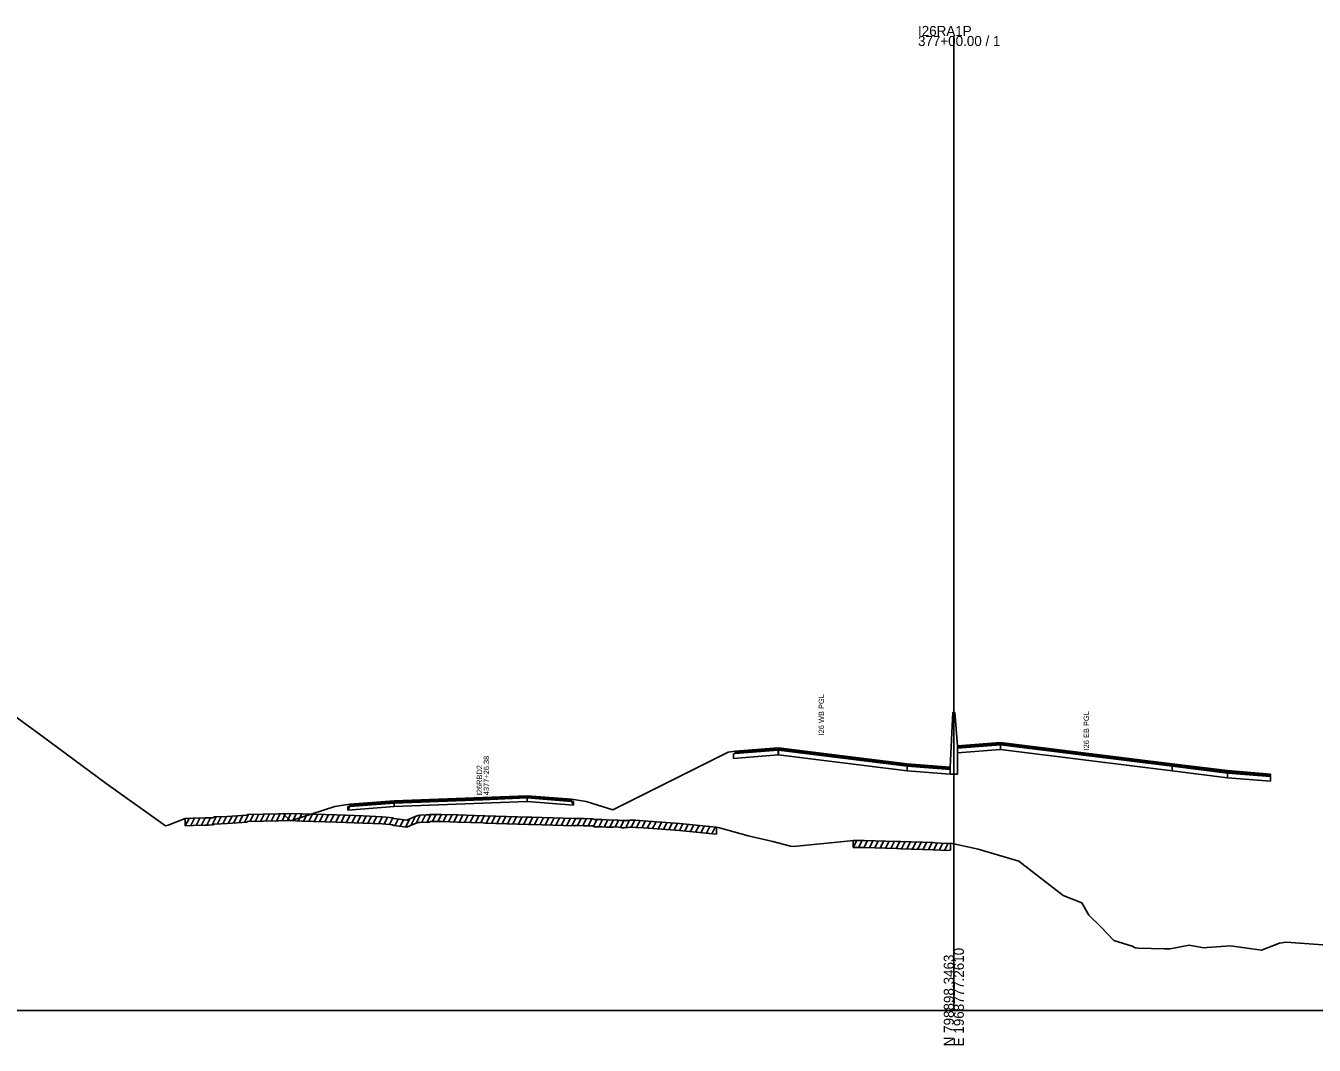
# Model space of a CAD drawing. Extents: x 1017 to 19997, y -1947 to 50737.
# Drawn here: x 14340.8 to 14700.6, y 26990.3 to 27274.8 of the extents above; entities that cross this region are included whole.
import ezdxf

# ---------------------------------------------------------------- set-up
doc = ezdxf.new("R2010")
doc.units = 0
for name, color, linetype in [('RD_GPK_XS_Cell', 7, 'Continuous'), ('RD_XS_Base', 7, 'Continuous'), ('RD_XS_ExGround', 7, 'Continuous'), ('RD_XS_ExPaveRet', 7, 'Continuous'), ('RD_XS_Greenside', 7, 'Continuous'), ('RD_XS_MedBWall', 7, 'Continuous'), ('RD_XS_Pave', 7, 'Continuous'), ('RD_XS_PaveOvlay', 7, 'Continuous'), ('RD_XS_TieSlope', 7, 'Continuous'), ('RD_XS_TX_Notes', 7, 'Continuous')]:
    doc.layers.add(name, color=color, linetype=linetype)

msp = doc.modelspace()

# ---------------------------------------------------------------- linework, layer by layer
at = {"layer": 'RD_GPK_XS_Cell'}
for p, q in [((14600, 27000), (14600, 27271.98)), ((14000, 27000), (14600, 27000)), ((14600, 27000), (15200, 27000))]:
    msp.add_line(p, q, dxfattribs=at)
at = {"layer": 'RD_XS_Base'}
for points in [[(14538.45, 27071.67), (14538.95, 27071.71), (14550.95, 27072.66)], [(14538.45, 27070.33), (14538.45, 27071.67)], [(14550.95, 27071.32), (14538.45, 27070.33)], [(14550.95, 27072.66), (14550.95, 27071.32)], [(14551, 27071.32), (14550.95, 27071.32)], [(14551, 27072.66), (14551, 27071.32)], [(14551, 27071.32), (14563, 27069.84), (14587, 27066.86)], [(14601, 27071.87), (14601, 27073.21)], [(14613, 27072.81), (14601, 27071.87)], [(14613, 27072.81), (14613, 27074.15)], [(14660.95, 27066.86), (14637, 27069.84), (14613, 27072.81)], [(14599, 27067.26), (14587, 27068.2)], [(14587, 27068.2), (14587, 27066.86)], [(14660.95, 27066.86), (14660.95, 27068.2)], [(14587, 27066.86), (14599, 27065.92)], [(14599, 27065.92), (14599, 27067.26)], [(14676.43, 27064.94), (14660.95, 27066.86)], [(14676.43, 27064.94), (14676.43, 27066.28)], [(14688.43, 27063.98), (14676.43, 27064.94)], [(14688.43, 27065.32), (14688.43, 27063.98)], [(14430.78, 27055.89), (14431.3, 27056.93), (14443.69, 27057.89)], [(14430.78, 27056.89), (14431.3, 27056.93), (14443.69, 27057.89)], [(14443.69, 27056.89), (14430.78, 27055.89)], [(14430.78, 27055.89), (14430.78, 27056.89)], [(14480.85, 27058.31), (14468.46, 27057.83), (14443.69, 27056.89)], [(14443.69, 27057.89), (14443.69, 27056.89)], [(14480.85, 27059.31), (14480.85, 27058.31)], [(14493.76, 27057.3), (14493.24, 27058.34), (14480.85, 27059.31)], [(14480.85, 27059.31), (14493.24, 27058.34), (14493.76, 27058.3)], [(14480.85, 27058.31), (14493.76, 27057.3)], [(14493.76, 27058.3), (14493.76, 27057.3)]]:
    msp.add_lwpolyline(points, dxfattribs=at)
at = {"layer": 'RD_XS_ExGround'}
msp.add_lwpolyline([(14336.02, 27083.44), (14345.07, 27076.82), (14363.33, 27063.35), (14379.89, 27051.51), (14380.63, 27051.74), (14385.4, 27053.54), (14387.56, 27053.65), (14390.82, 27053.75), (14391.89, 27053.74), (14393.12, 27053.79), (14393.56, 27054.02), (14397.06, 27054.18), (14402.58, 27054.55), (14402.85, 27054.7), (14411.45, 27054.91), (14414.26, 27054.98), (14418.04, 27054.86), (14427.61, 27054.56), (14435.03, 27054.29), (14440.35, 27054.09), (14442.39, 27053.89), (14443.3, 27053.8), (14443.62, 27053.59), (14444.38, 27053.5), (14447.27, 27053.15), (14448.3, 27053.59), (14450.31, 27054.46), (14450.9, 27054.5), (14452.62, 27054.58), (14453.58, 27054.57), (14453.79, 27054.72), (14456.92, 27054.73), (14461.4, 27054.57), (14468.55, 27054.33), (14469.06, 27054.31), (14481.26, 27053.94), (14482.04, 27053.91), (14493.99, 27053.58), (14494.29, 27053.59), (14495.03, 27053.6), (14496.7, 27053.58), (14498.72, 27053.53), (14499.26, 27053.52), (14499.5, 27053.3), (14501.19, 27053.27), (14501.76, 27053.26), (14503.01, 27053.21), (14504.91, 27053.15), (14505.75, 27053.24), (14506.89, 27053.07), (14507.26, 27053.02), (14507.99, 27053.02), (14508.52, 27053.03), (14508.97, 27053.07), (14509.54, 27053.14), (14510.01, 27053.13), (14511.1, 27053.1), (14513.3, 27052.94), (14523.43, 27052.2), (14532.75, 27051.28), (14533.7, 27051.18), (14534.56, 27050.94), (14542.59, 27048.73), (14549.5, 27047.12), (14554.36, 27045.87), (14555.21, 27045.78), (14571.17, 27047.35), (14571.92, 27047.45), (14572.63, 27047.45), (14574.94, 27047.46), (14584.09, 27047.19), (14584.48, 27047.17), (14585.22, 27047.15), (14594.19, 27046.87), (14594.79, 27046.83), (14597.82, 27046.63), (14599.04, 27046.73), (14600, 27046.53), (14606.8, 27045.05), (14618.14, 27041.64), (14630.56, 27032.1), (14635.71, 27030.01), (14637.68, 27026.63), (14641.05, 27023.39), (14644.72, 27019.57), (14649.79, 27017.95), (14650.63, 27017.5), (14651.46, 27017.37), (14658.79, 27017.2), (14660.45, 27017.25), (14665.68, 27018.22), (14669.84, 27017.47), (14670.73, 27017.58), (14677.25, 27018.08), (14685.89, 27016.83), (14690.96, 27018.82), (14692.85, 27019.03), (14705.53, 27018.12)], dxfattribs=at)
at = {"layer": 'RD_XS_ExPaveRet'}
for p, q in [((14385.4, 27051.54), (14386.43, 27053.59)), ((14385.4, 27051.54), (14385.4, 27053.54)), ((14386.9, 27051.61), (14387.92, 27053.66)), ((14388.4, 27051.67), (14389.42, 27053.7)), ((14389.9, 27051.72), (14390.92, 27053.75)), ((14391.4, 27051.74), (14392.41, 27053.76)), ((14392.9, 27051.78), (14394.04, 27054.05)), ((14394.4, 27052.06), (14395.43, 27054.11)), ((14395.9, 27052.13), (14396.93, 27054.18)), ((14397.4, 27052.21), (14398.44, 27054.28)), ((14398.9, 27052.31), (14399.94, 27054.38)), ((14400.4, 27052.41), (14401.44, 27054.48)), ((14401.9, 27052.51), (14403, 27054.7)), ((14403.4, 27052.71), (14404.41, 27054.74)), ((14404.9, 27052.75), (14405.91, 27054.77)), ((14406.4, 27052.79), (14407.41, 27054.81)), ((14407.9, 27052.82), (14408.91, 27054.85)), ((14409.4, 27052.86), (14410.41, 27054.89)), ((14410.9, 27052.9), (14411.91, 27054.92)), ((14412.4, 27052.94), (14413.41, 27054.96)), ((14413.9, 27052.97), (14414.9, 27054.96)), ((14415.4, 27052.94), (14416.39, 27054.91)), ((14416.9, 27052.9), (14417.89, 27054.86)), ((14418.4, 27052.85), (14419.39, 27054.82)), ((14419.9, 27052.8), (14420.89, 27054.77)), ((14421.4, 27052.75), (14422.39, 27054.72)), ((14422.9, 27052.71), (14423.89, 27054.68)), ((14424.4, 27052.66), (14425.39, 27054.63)), ((14425.9, 27052.61), (14426.89, 27054.58)), ((14427.4, 27052.57), (14428.38, 27054.53)), ((14428.9, 27052.51), (14429.88, 27054.48)), ((14430.4, 27052.46), (14431.38, 27054.42)), ((14431.9, 27052.4), (14432.88, 27054.37)), ((14433.4, 27052.35), (14434.38, 27054.31)), ((14434.9, 27052.29), (14435.88, 27054.26)), ((14436.4, 27052.24), (14437.38, 27054.2)), ((14437.9, 27052.18), (14438.88, 27054.15)), ((14439.4, 27052.13), (14440.38, 27054.09)), ((14440.9, 27052.04), (14441.85, 27053.94)), ((14442.4, 27051.89), (14443.34, 27053.77)), ((14443.9, 27051.55), (14444.85, 27053.44)), ((14445.4, 27051.37), (14446.35, 27053.26)), ((14446.9, 27051.19), (14448.05, 27053.48)), ((14448.4, 27051.63), (14449.68, 27054.19)), ((14449.9, 27052.29), (14451.01, 27054.51)), ((14451.4, 27052.53), (14452.43, 27054.58)), ((14452.9, 27052.58), (14453.97, 27054.72)), ((14454.4, 27052.72), (14455.4, 27054.72)), ((14455.9, 27052.72), (14456.9, 27054.73)), ((14457.4, 27052.71), (14458.39, 27054.68)), ((14458.9, 27052.66), (14459.89, 27054.63)), ((14460.4, 27052.61), (14461.39, 27054.57)), ((14461.9, 27052.56), (14462.89, 27054.52)), ((14463.4, 27052.5), (14464.39, 27054.47)), ((14464.9, 27052.45), (14465.89, 27054.42)), ((14466.4, 27052.4), (14467.39, 27054.37)), ((14467.9, 27052.35), (14468.89, 27054.32)), ((14469.4, 27052.3), (14470.39, 27054.27)), ((14470.9, 27052.25), (14471.89, 27054.22)), ((14472.4, 27052.21), (14473.39, 27054.18)), ((14473.9, 27052.16), (14474.89, 27054.13)), ((14475.4, 27052.12), (14476.39, 27054.09)), ((14476.9, 27052.07), (14477.89, 27054.04)), ((14478.4, 27052.02), (14479.39, 27053.99)), ((14479.9, 27051.98), (14480.89, 27053.95)), ((14481.4, 27051.93), (14482.39, 27053.9)), ((14482.9, 27051.89), (14483.89, 27053.86)), ((14484.4, 27051.85), (14485.39, 27053.82)), ((14485.9, 27051.8), (14486.89, 27053.78)), ((14487.4, 27051.76), (14488.39, 27053.73)), ((14488.9, 27051.72), (14489.89, 27053.69)), ((14490.4, 27051.68), (14491.39, 27053.65)), ((14491.9, 27051.63), (14492.89, 27053.61)), ((14493.4, 27051.59), (14494.4, 27053.59)), ((14494.9, 27051.6), (14495.9, 27053.59)), ((14496.4, 27051.59), (14497.39, 27053.57)), ((14497.9, 27051.55), (14498.89, 27053.53)), ((14499.4, 27051.39), (14500.35, 27053.29)), ((14500.9, 27051.28), (14501.89, 27053.26)), ((14385.4, 27051.54), (14387.56, 27051.65)), ((14387.56, 27051.65), (14390.82, 27051.75)), ((14390.82, 27051.75), (14391.89, 27051.74)), ((14391.89, 27051.74), (14393.12, 27051.79)), ((14393.12, 27051.79), (14393.56, 27052.02)), ((14393.56, 27052.02), (14397.06, 27052.18)), ((14397.06, 27052.18), (14402.58, 27052.55)), ((14402.58, 27052.55), (14402.85, 27052.7)), ((14402.85, 27052.7), (14411.45, 27052.91)), ((14411.45, 27052.91), (14414.26, 27052.98)), ((14414.26, 27052.98), (14418.04, 27052.86)), ((14418.04, 27052.86), (14427.61, 27052.56)), ((14427.61, 27052.56), (14435.03, 27052.29)), ((14435.03, 27052.29), (14440.35, 27052.09)), ((14440.35, 27052.09), (14442.39, 27051.89)), ((14442.39, 27051.89), (14443.3, 27051.8)), ((14443.3, 27051.8), (14443.62, 27051.59)), ((14443.62, 27051.59), (14444.38, 27051.5)), ((14444.38, 27051.5), (14447.27, 27051.15)), ((14447.27, 27051.15), (14448.3, 27051.59)), ((14448.3, 27051.59), (14450.31, 27052.46)), ((14450.31, 27052.46), (14450.9, 27052.5)), ((14450.9, 27052.5), (14452.62, 27052.58)), ((14452.62, 27052.58), (14453.58, 27052.57)), ((14453.58, 27052.57), (14453.79, 27052.72)), ((14453.79, 27052.72), (14456.92, 27052.73)), ((14456.92, 27052.73), (14461.4, 27052.57)), ((14461.4, 27052.57), (14468.55, 27052.33)), ((14468.55, 27052.33), (14469.06, 27052.31)), ((14469.06, 27052.31), (14481.26, 27051.94)), ((14481.26, 27051.94), (14482.04, 27051.91)), ((14482.04, 27051.91), (14493.99, 27051.58)), ((14493.99, 27051.58), (14494.29, 27051.59)), ((14494.29, 27051.59), (14495.03, 27051.6)), ((14495.03, 27051.6), (14496.7, 27051.58)), ((14496.7, 27051.58), (14498.72, 27051.53)), ((14498.72, 27051.53), (14499.26, 27051.52)), ((14499.26, 27051.52), (14499.5, 27051.3)), ((14499.5, 27051.3), (14501.19, 27051.27)), ((14501.19, 27051.27), (14501.76, 27051.26)), ((14501.76, 27051.26), (14503.01, 27051.21)), ((14502.4, 27051.24), (14503.38, 27053.2)), ((14503.01, 27051.21), (14504.91, 27051.15)), ((14503.9, 27051.18), (14504.89, 27053.15)), ((14504.91, 27051.15), (14505.75, 27051.24)), ((14505.4, 27051.2), (14506.38, 27053.15)), ((14505.75, 27051.24), (14506.89, 27051.07)), ((14506.89, 27051.07), (14507.26, 27051.02)), ((14506.9, 27051.07), (14507.88, 27053.02)), ((14507.26, 27051.02), (14507.99, 27051.02)), ((14507.99, 27051.02), (14508.52, 27051.03)), ((14508.4, 27051.03), (14509.45, 27053.13)), ((14508.52, 27051.03), (14508.97, 27051.07)), ((14508.97, 27051.07), (14509.54, 27051.14)), ((14509.54, 27051.14), (14510.01, 27051.13)), ((14509.9, 27051.13), (14510.89, 27053.11)), ((14510.01, 27051.13), (14511.1, 27051.1)), ((14511.1, 27051.1), (14513.3, 27050.94)), ((14511.4, 27051.08), (14512.37, 27053.01)), ((14512.9, 27050.97), (14513.87, 27052.9)), ((14513.3, 27050.94), (14523.43, 27050.2)), ((14514.4, 27050.86), (14515.37, 27052.79)), ((14515.9, 27050.75), (14516.87, 27052.68)), ((14517.4, 27050.64), (14518.37, 27052.57)), ((14518.9, 27050.53), (14519.87, 27052.46)), ((14520.4, 27050.42), (14521.37, 27052.35)), ((14521.9, 27050.31), (14522.87, 27052.24)), ((14523.4, 27050.2), (14524.36, 27052.1)), ((14523.43, 27050.2), (14532.75, 27049.28)), ((14524.9, 27050.05), (14525.86, 27051.96)), ((14526.4, 27049.9), (14527.36, 27051.81)), ((14527.9, 27049.75), (14528.86, 27051.66)), ((14529.4, 27049.61), (14530.36, 27051.51)), ((14530.9, 27049.46), (14531.86, 27051.36)), ((14532.4, 27049.31), (14533.35, 27051.21)), ((14533.7, 27051.18), (14533.7, 27049.18)), ((14532.75, 27049.28), (14533.7, 27049.18)), ((14571.92, 27045.45), (14572.93, 27047.45)), ((14571.92, 27045.45), (14571.92, 27047.45)), ((14573.42, 27045.46), (14574.43, 27047.46)), ((14574.92, 27045.46), (14575.91, 27047.43)), ((14576.42, 27045.42), (14577.41, 27047.39)), ((14577.92, 27045.37), (14578.91, 27047.34)), ((14579.42, 27045.33), (14580.41, 27047.3)), ((14580.92, 27045.28), (14581.91, 27047.25)), ((14582.42, 27045.24), (14583.41, 27047.21)), ((14583.92, 27045.19), (14584.91, 27047.16)), ((14585.42, 27045.15), (14586.41, 27047.12)), ((14586.92, 27045.1), (14587.91, 27047.07)), ((14588.42, 27045.05), (14589.41, 27047.02)), ((14589.92, 27045.01), (14590.91, 27046.97)), ((14591.42, 27044.96), (14592.41, 27046.93)), ((14592.92, 27044.91), (14593.91, 27046.88)), ((14594.42, 27044.86), (14595.39, 27046.79)), ((14595.92, 27044.76), (14596.89, 27046.7)), ((14597.42, 27044.66), (14598.43, 27046.69)), ((14599.04, 27046.73), (14599.04, 27044.73)), ((14571.92, 27045.45), (14572.63, 27045.45)), ((14572.63, 27045.45), (14574.94, 27045.46)), ((14574.94, 27045.46), (14584.09, 27045.19)), ((14584.09, 27045.19), (14584.48, 27045.17)), ((14584.48, 27045.17), (14585.22, 27045.15)), ((14585.22, 27045.15), (14594.19, 27044.87)), ((14594.19, 27044.87), (14594.79, 27044.83)), ((14594.79, 27044.83), (14597.82, 27044.63)), ((14597.82, 27044.63), (14599.04, 27044.73))]:
    msp.add_line(p, q, dxfattribs=at)
at = {"layer": 'RD_XS_Greenside'}
for points in [[(14536.95, 27072.06), (14504.74, 27055.96)], [(14538.95, 27072.38), (14536.95, 27072.06)], [(14427.17, 27056.93), (14414.78, 27052.93)], [(14431.3, 27057.56), (14427.17, 27056.93)], [(14493.24, 27058.98), (14497.37, 27058.34)], [(14497.37, 27058.34), (14504.74, 27055.96)]]:
    msp.add_lwpolyline(points, dxfattribs=at)
at = {"layer": 'RD_XS_MedBWall'}
for points in [[(14599, 27067.91), (14599.75, 27083.2), (14600.25, 27083.2), (14601, 27073.86)], [(14601, 27073.86), (14601, 27065.91)], [(14599, 27065.91), (14599, 27067.91)], [(14601, 27065.91), (14599, 27065.91)]]:
    msp.add_lwpolyline(points, dxfattribs=at)
at = {"layer": 'RD_XS_Pave'}
for points in [[(14550.95, 27072.66), (14538.95, 27071.71)], [(14538.95, 27071.71), (14538.95, 27072.05)], [(14550.95, 27073), (14551, 27073)], [(14550.95, 27072.66), (14550.95, 27073)], [(14551, 27072.66), (14550.95, 27072.66)], [(14551, 27073), (14551, 27072.66)], [(14587, 27068.2), (14563, 27071.18), (14551, 27072.66)], [(14613, 27074.49), (14601, 27073.55)], [(14601, 27073.21), (14613, 27074.15)], [(14601, 27073.55), (14601, 27073.21)], [(14613, 27074.15), (14613, 27074.49)], [(14660.95, 27068.54), (14637, 27071.51), (14613, 27074.49)], [(14613, 27074.15), (14637, 27071.18), (14660.95, 27068.2)], [(14587, 27068.54), (14587, 27068.2)], [(14587, 27068.54), (14599, 27067.6)], [(14660.95, 27068.54), (14676.43, 27066.62)], [(14660.95, 27068.2), (14660.95, 27068.54)], [(14676.43, 27066.28), (14660.95, 27068.2)], [(14599, 27067.6), (14599, 27067.26)], [(14676.43, 27066.62), (14676.43, 27066.28)], [(14688.43, 27065.32), (14676.43, 27066.28)], [(14688.43, 27065.66), (14688.43, 27065.32)], [(14443.69, 27058.2), (14431.3, 27057.25)], [(14431.3, 27056.93), (14443.69, 27057.89)], [(14431.3, 27057.25), (14431.3, 27056.93)], [(14480.85, 27059.63), (14468.46, 27059.15), (14443.69, 27058.2)], [(14443.69, 27057.89), (14468.46, 27058.83), (14480.85, 27059.31)], [(14443.69, 27058.2), (14443.69, 27057.89)], [(14480.85, 27059.31), (14480.85, 27059.63)], [(14480.85, 27059.63), (14493.24, 27058.66)], [(14493.24, 27058.34), (14480.85, 27059.31)], [(14493.24, 27058.66), (14493.24, 27058.34)]]:
    msp.add_lwpolyline(points, dxfattribs=at)
at = {"layer": 'RD_XS_PaveOvlay'}
for points in [[(14538.95, 27072.38), (14550.95, 27073.34)], [(14550.95, 27073), (14538.95, 27072.05)], [(14538.95, 27072.05), (14538.95, 27072.38)], [(14550.95, 27073.34), (14550.95, 27073)], [(14551, 27073.34), (14550.95, 27073.34)], [(14551, 27073.34), (14563, 27071.85), (14587, 27068.87)], [(14551, 27073), (14551, 27073.34)], [(14587, 27068.54), (14563, 27071.51), (14551, 27073)], [(14613, 27074.82), (14601, 27073.86)], [(14601, 27073.86), (14601, 27073.55)], [(14613, 27074.49), (14613, 27074.82)], [(14660.95, 27068.88), (14637, 27071.85), (14613, 27074.82)], [(14587, 27068.87), (14587, 27068.54)], [(14587, 27068.87), (14599, 27067.91)], [(14599, 27067.91), (14599, 27067.6)], [(14660.95, 27068.88), (14676.43, 27066.96)], [(14660.95, 27068.54), (14660.95, 27068.88)], [(14676.43, 27066.96), (14688.43, 27066)], [(14676.43, 27066.62), (14676.43, 27066.96)], [(14688.43, 27065.66), (14676.43, 27066.62)], [(14688.43, 27066), (14688.43, 27065.66)], [(14443.69, 27058.52), (14431.3, 27057.56)], [(14431.3, 27057.56), (14431.3, 27057.25)], [(14443.69, 27058.52), (14468.46, 27059.47), (14480.85, 27059.94)], [(14443.69, 27058.2), (14443.69, 27058.52)], [(14480.85, 27059.94), (14480.85, 27059.63)], [(14480.85, 27059.94), (14493.24, 27058.98)], [(14493.24, 27058.98), (14493.24, 27058.66)]]:
    msp.add_lwpolyline(points, dxfattribs=at)
at = {"layer": 'RD_XS_TieSlope'}
msp.add_lwpolyline([(14414.78, 27052.93), (14412.66, 27054.99)], dxfattribs=at)

# ---------------------------------------------------------------- texts
at = {"layer": 'RD_GPK_XS_Cell'}
for s, p in [('I26RA1P', (14590, 27271.98)), ('377+00.00 / 1', (14590, 27269.18))]:
    msp.add_text(s, height=2.8, dxfattribs=at).set_placement(p)
for s, p in [('E 1968777.2610', (14602.8, 26990)), ('N 798898.3463', (14600, 26990))]:
    msp.add_text(s, height=2.8, rotation=90, dxfattribs=at).set_placement(p)
at = {"layer": 'RD_XS_TX_Notes'}
for s, p in [('I26 WB PGL', (14563.75, 27076.77)), ('I26 EB PGL', (14637.75, 27072.58)), (' I26RBD2', (14468.27, 27059.51)), (' 4377+26.38', (14470.22, 27059.51))]:
    msp.add_text(s, height=1.5, rotation=90, dxfattribs=at).set_placement(p)

doc.saveas('drawing.dxf')
